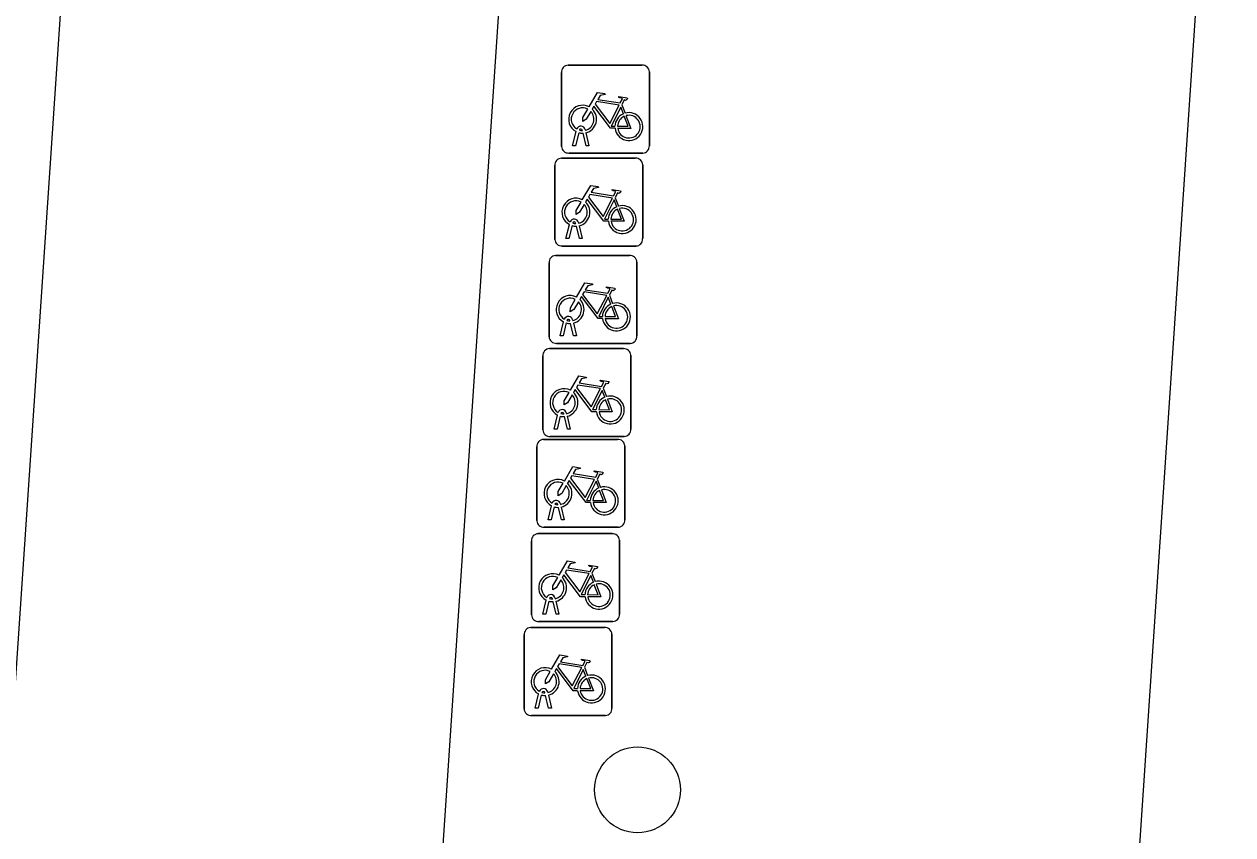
# Model space of a CAD drawing. Extents: x 161848 to 162726, y 385382 to 386521.
# Drawn here: x 162018.35 to 162032.11, y 385662.3 to 385671.53 of the extents above; entities that cross this region are included whole.
import ezdxf

# ---------------------------------------------------------------- set-up
doc = ezdxf.new("R2010")
doc.units = 0
for name, color, linetype in [('IMGEO_Boom', 7, 'Continuous'), ('IMGEO_Fietsenrek', 7, 'Continuous'), ('IMGEO_Pand', 7, 'Continuous'), ('IMGEO_Rijbaan_lokaal_open', 7, 'Continuous'), ('IMGEO_Voetpad_open', 7, 'Continuous')]:
    doc.layers.add(name, color=color, linetype=linetype)

msp = doc.modelspace()

# ---------------------------------------------------------------- linework, layer by layer
at = {"layer": 'IMGEO_Boom'}
msp.add_circle((162025.33, 385662.812), 0.489, dxfattribs=at)
at = {"layer": 'IMGEO_Fietsenrek'}
for p, q in [((162024.54, 385671.06), (162025.381, 385671.06)), ((162025.381, 385671.06), (162024.54, 385671.06)), ((162024.465, 385670.135), (162024.465, 385670.976)), ((162024.465, 385670.976), (162024.465, 385670.135)), ((162025.465, 385670.985), (162025.465, 385670.144)), ((162025.465, 385670.144), (162025.465, 385670.985)), ((162025.152, 385670.609), (162025.188, 385670.514)), ((162024.592, 385670.144), (162024.631, 385670.304)), ((162024.661, 385670.292), (162024.626, 385670.144)), ((162024.703, 385670.316), (162024.702, 385670.32)), ((162024.744, 385670.144), (162024.71, 385670.286)), ((162024.734, 385670.327), (162024.735, 385670.32)), ((162024.742, 385670.29), (162024.777, 385670.144)), ((162024.626, 385670.144), (162024.592, 385670.144)), ((162024.777, 385670.144), (162024.744, 385670.144)), ((162024.464, 385670.002), (162025.305, 385670.002)), ((162025.305, 385670.002), (162024.464, 385670.002)), ((162025.39, 385670.06), (162024.549, 385670.06)), ((162024.549, 385670.06), (162025.39, 385670.06)), ((162024.389, 385669.077), (162024.389, 385669.918)), ((162024.389, 385669.918), (162024.389, 385669.077)), ((162025.389, 385669.927), (162025.389, 385669.086)), ((162025.389, 385669.086), (162025.389, 385669.927)), ((162025.076, 385669.551), (162025.112, 385669.456)), ((162024.516, 385669.086), (162024.555, 385669.246)), ((162024.627, 385669.258), (162024.626, 385669.262)), ((162024.658, 385669.269), (162024.659, 385669.262)), ((162024.585, 385669.234), (162024.55, 385669.086)), ((162024.668, 385669.086), (162024.634, 385669.228)), ((162024.666, 385669.232), (162024.701, 385669.086)), ((162025.314, 385669.002), (162024.473, 385669.002)), ((162024.473, 385669.002), (162025.314, 385669.002)), ((162024.55, 385669.086), (162024.516, 385669.086)), ((162024.701, 385669.086), (162024.668, 385669.086)), ((162024.398, 385668.894), (162025.239, 385668.894)), ((162025.239, 385668.894), (162024.398, 385668.894)), ((162024.323, 385667.969), (162024.323, 385668.81)), ((162024.323, 385668.81), (162024.323, 385667.969)), ((162025.323, 385668.819), (162025.323, 385667.978)), ((162025.323, 385667.978), (162025.323, 385668.819)), ((162025.01, 385668.443), (162025.046, 385668.348)), ((162024.561, 385668.15), (162024.56, 385668.154)), ((162024.592, 385668.161), (162024.593, 385668.154)), ((162024.45, 385667.978), (162024.489, 385668.138)), ((162024.519, 385668.126), (162024.484, 385667.978)), ((162024.602, 385667.978), (162024.568, 385668.12)), ((162024.6, 385668.124), (162024.635, 385667.978)), ((162025.248, 385667.894), (162024.407, 385667.894)), ((162024.407, 385667.894), (162025.248, 385667.894)), ((162024.484, 385667.978), (162024.45, 385667.978)), ((162024.635, 385667.978), (162024.602, 385667.978)), ((162024.253, 385666.909), (162024.253, 385667.75)), ((162024.253, 385667.75), (162024.253, 385666.909)), ((162024.328, 385667.834), (162025.169, 385667.834)), ((162025.169, 385667.834), (162024.328, 385667.834)), ((162025.253, 385667.759), (162025.253, 385666.918)), ((162025.253, 385666.918), (162025.253, 385667.759)), ((162024.94, 385667.383), (162024.976, 385667.288)), ((162024.38, 385666.918), (162024.419, 385667.078)), ((162024.449, 385667.066), (162024.414, 385666.918)), ((162024.491, 385667.09), (162024.49, 385667.094)), ((162024.532, 385666.918), (162024.498, 385667.06)), ((162024.522, 385667.101), (162024.523, 385667.094)), ((162024.53, 385667.064), (162024.565, 385666.918)), ((162024.414, 385666.918), (162024.38, 385666.918)), ((162024.565, 385666.918), (162024.532, 385666.918)), ((162024.26, 385666.801), (162025.101, 385666.801)), ((162025.101, 385666.801), (162024.26, 385666.801)), ((162025.178, 385666.834), (162024.337, 385666.834)), ((162024.337, 385666.834), (162025.178, 385666.834)), ((162024.185, 385665.876), (162024.185, 385666.717)), ((162024.185, 385666.717), (162024.185, 385665.876)), ((162025.185, 385666.726), (162025.185, 385665.885)), ((162025.185, 385665.885), (162025.185, 385666.726)), ((162024.872, 385666.35), (162024.908, 385666.255)), ((162024.312, 385665.885), (162024.351, 385666.045)), ((162024.381, 385666.033), (162024.346, 385665.885)), ((162024.423, 385666.057), (162024.422, 385666.061)), ((162024.464, 385665.885), (162024.43, 385666.027)), ((162024.454, 385666.068), (162024.455, 385666.061)), ((162024.462, 385666.031), (162024.497, 385665.885)), ((162024.346, 385665.885), (162024.312, 385665.885)), ((162024.497, 385665.885), (162024.464, 385665.885)), ((162024.199, 385665.728), (162025.04, 385665.728)), ((162025.04, 385665.728), (162024.199, 385665.728)), ((162025.11, 385665.801), (162024.269, 385665.801)), ((162024.269, 385665.801), (162025.11, 385665.801)), ((162024.124, 385664.803), (162024.124, 385665.644)), ((162024.124, 385665.644), (162024.124, 385664.803)), ((162025.124, 385665.653), (162025.124, 385664.812)), ((162025.124, 385664.812), (162025.124, 385665.653)), ((162024.811, 385665.277), (162024.847, 385665.182)), ((162024.362, 385664.984), (162024.361, 385664.988)), ((162024.393, 385664.995), (162024.394, 385664.988)), ((162024.251, 385664.812), (162024.29, 385664.972)), ((162024.32, 385664.96), (162024.285, 385664.812)), ((162024.403, 385664.812), (162024.369, 385664.954)), ((162024.401, 385664.958), (162024.436, 385664.812)), ((162025.049, 385664.728), (162024.208, 385664.728)), ((162024.208, 385664.728), (162025.049, 385664.728)), ((162024.285, 385664.812), (162024.251, 385664.812)), ((162024.436, 385664.812), (162024.403, 385664.812)), ((162024.039, 385663.734), (162024.039, 385664.575)), ((162024.039, 385664.575), (162024.039, 385663.734)), ((162024.114, 385664.659), (162024.955, 385664.659)), ((162024.955, 385664.659), (162024.114, 385664.659)), ((162025.039, 385664.584), (162025.039, 385663.743)), ((162025.039, 385663.743), (162025.039, 385664.584)), ((162024.726, 385664.208), (162024.762, 385664.113)), ((162024.166, 385663.743), (162024.205, 385663.903)), ((162024.235, 385663.891), (162024.2, 385663.743)), ((162024.277, 385663.915), (162024.276, 385663.919)), ((162024.318, 385663.743), (162024.284, 385663.885)), ((162024.308, 385663.926), (162024.309, 385663.919)), ((162024.316, 385663.889), (162024.351, 385663.743)), ((162024.2, 385663.743), (162024.166, 385663.743)), ((162024.351, 385663.743), (162024.318, 385663.743)), ((162024.964, 385663.659), (162024.123, 385663.659)), ((162024.123, 385663.659), (162024.964, 385663.659))]:
    msp.add_line(p, q, dxfattribs=at)
for points in [[(162024.778, 385670.586), (162024.873, 385670.75), (162024.959, 385670.736), (162024.961, 385670.727), (162024.905, 385670.716), (162024.878, 385670.671), (162025.134, 385670.63)], [(162025.121, 385670.605), (162024.864, 385670.646), (162024.847, 385670.617), (162025.014, 385670.397), (162025.121, 385670.605)], [(162025.134, 385670.63), (162025.159, 385670.679), (162025.153, 385670.683), (162025.13, 385670.687), (162025.118, 385670.694), (162025.117, 385670.697), (162025.119, 385670.702), (162025.214, 385670.687), (162025.216, 385670.677), (162025.206, 385670.664), (162025.194, 385670.658), (162025.18, 385670.664), (162025.152, 385670.609)], [(162024.799, 385670.534), (162024.747, 385670.444), (162024.707, 385670.419), (162024.708, 385670.466), (162024.763, 385670.56)], [(162025.074, 385670.342), (162025.024, 385670.342), (162024.833, 385670.593), (162024.814, 385670.561)], [(162025.169, 385670.507), (162025.139, 385670.584), (162025.03, 385670.366), (162025.073, 385670.366)], [(162025.199, 385670.486), (162025.254, 385670.341), (162025.104, 385670.341)], [(162025.103, 385670.366), (162025.223, 385670.365), (162025.179, 385670.479)], [(162024.702, 385669.528), (162024.797, 385669.692), (162024.883, 385669.678), (162024.885, 385669.669), (162024.829, 385669.658), (162024.802, 385669.613), (162025.058, 385669.572)], [(162024.998, 385669.284), (162024.948, 385669.284), (162024.757, 385669.535), (162024.738, 385669.503)], [(162025.045, 385669.547), (162024.788, 385669.588), (162024.771, 385669.559), (162024.938, 385669.339), (162025.045, 385669.547)], [(162025.093, 385669.449), (162025.063, 385669.526), (162024.954, 385669.308), (162024.997, 385669.308)], [(162025.058, 385669.572), (162025.083, 385669.621), (162025.077, 385669.625), (162025.054, 385669.629), (162025.042, 385669.636), (162025.041, 385669.639), (162025.043, 385669.644), (162025.138, 385669.629), (162025.14, 385669.619), (162025.13, 385669.606), (162025.118, 385669.6), (162025.104, 385669.606), (162025.076, 385669.551)], [(162024.723, 385669.476), (162024.671, 385669.386), (162024.631, 385669.361), (162024.632, 385669.408), (162024.687, 385669.502)], [(162025.027, 385669.308), (162025.147, 385669.307), (162025.103, 385669.421)], [(162025.123, 385669.428), (162025.178, 385669.283), (162025.028, 385669.283)], [(162024.636, 385668.42), (162024.731, 385668.584), (162024.817, 385668.57), (162024.819, 385668.561), (162024.763, 385668.55), (162024.736, 385668.505), (162024.992, 385668.464)], [(162024.932, 385668.176), (162024.882, 385668.176), (162024.691, 385668.427), (162024.672, 385668.395)], [(162024.979, 385668.439), (162024.722, 385668.48), (162024.705, 385668.451), (162024.872, 385668.231), (162024.979, 385668.439)], [(162025.027, 385668.341), (162024.997, 385668.418), (162024.888, 385668.2), (162024.931, 385668.2)], [(162024.992, 385668.464), (162025.017, 385668.513), (162025.011, 385668.517), (162024.988, 385668.521), (162024.976, 385668.528), (162024.975, 385668.531), (162024.977, 385668.536), (162025.072, 385668.521), (162025.074, 385668.511), (162025.064, 385668.498), (162025.052, 385668.492), (162025.038, 385668.498), (162025.01, 385668.443)], [(162024.657, 385668.368), (162024.605, 385668.278), (162024.565, 385668.253), (162024.566, 385668.3), (162024.621, 385668.394)], [(162024.961, 385668.2), (162025.081, 385668.199), (162025.037, 385668.313)], [(162025.057, 385668.32), (162025.112, 385668.175), (162024.962, 385668.175)], [(162024.566, 385667.36), (162024.661, 385667.524), (162024.747, 385667.51), (162024.749, 385667.501), (162024.693, 385667.49), (162024.666, 385667.445), (162024.922, 385667.404)], [(162024.922, 385667.404), (162024.947, 385667.453), (162024.941, 385667.457), (162024.918, 385667.461), (162024.906, 385667.468), (162024.905, 385667.471), (162024.907, 385667.476), (162025.002, 385667.461), (162025.004, 385667.451), (162024.994, 385667.438), (162024.982, 385667.432), (162024.968, 385667.438), (162024.94, 385667.383)], [(162024.587, 385667.308), (162024.535, 385667.218), (162024.495, 385667.193), (162024.496, 385667.24), (162024.551, 385667.334)], [(162024.862, 385667.116), (162024.812, 385667.116), (162024.621, 385667.367), (162024.602, 385667.335)], [(162024.909, 385667.379), (162024.652, 385667.42), (162024.635, 385667.391), (162024.802, 385667.171), (162024.909, 385667.379)], [(162024.957, 385667.281), (162024.927, 385667.358), (162024.818, 385667.14), (162024.861, 385667.14)], [(162024.891, 385667.14), (162025.011, 385667.139), (162024.967, 385667.253)], [(162024.987, 385667.26), (162025.042, 385667.115), (162024.892, 385667.115)], [(162024.498, 385666.327), (162024.593, 385666.491), (162024.679, 385666.477), (162024.681, 385666.468), (162024.625, 385666.457), (162024.598, 385666.412), (162024.854, 385666.371)], [(162024.841, 385666.346), (162024.584, 385666.387), (162024.567, 385666.358), (162024.734, 385666.138), (162024.841, 385666.346)], [(162024.854, 385666.371), (162024.879, 385666.42), (162024.873, 385666.424), (162024.85, 385666.428), (162024.838, 385666.435), (162024.837, 385666.438), (162024.839, 385666.443), (162024.934, 385666.428), (162024.936, 385666.418), (162024.926, 385666.405), (162024.914, 385666.399), (162024.9, 385666.405), (162024.872, 385666.35)], [(162024.519, 385666.275), (162024.467, 385666.185), (162024.427, 385666.16), (162024.428, 385666.207), (162024.483, 385666.301)], [(162024.794, 385666.083), (162024.744, 385666.083), (162024.553, 385666.334), (162024.534, 385666.302)], [(162024.889, 385666.248), (162024.859, 385666.325), (162024.75, 385666.107), (162024.793, 385666.107)], [(162024.823, 385666.107), (162024.943, 385666.106), (162024.899, 385666.22)], [(162024.919, 385666.227), (162024.974, 385666.082), (162024.824, 385666.082)], [(162024.437, 385665.254), (162024.532, 385665.418), (162024.618, 385665.404), (162024.62, 385665.395), (162024.564, 385665.384), (162024.537, 385665.339), (162024.793, 385665.298)], [(162024.733, 385665.01), (162024.683, 385665.01), (162024.492, 385665.261), (162024.473, 385665.229)], [(162024.78, 385665.273), (162024.523, 385665.314), (162024.506, 385665.285), (162024.673, 385665.065), (162024.78, 385665.273)], [(162024.828, 385665.175), (162024.798, 385665.252), (162024.689, 385665.034), (162024.732, 385665.034)], [(162024.793, 385665.298), (162024.818, 385665.347), (162024.812, 385665.351), (162024.789, 385665.355), (162024.777, 385665.362), (162024.776, 385665.365), (162024.778, 385665.37), (162024.873, 385665.355), (162024.875, 385665.345), (162024.865, 385665.332), (162024.853, 385665.326), (162024.839, 385665.332), (162024.811, 385665.277)], [(162024.458, 385665.202), (162024.406, 385665.112), (162024.366, 385665.087), (162024.367, 385665.134), (162024.422, 385665.228)], [(162024.762, 385665.034), (162024.882, 385665.033), (162024.838, 385665.147)], [(162024.858, 385665.154), (162024.913, 385665.009), (162024.763, 385665.009)], [(162024.352, 385664.185), (162024.447, 385664.349), (162024.533, 385664.335), (162024.535, 385664.326), (162024.479, 385664.315), (162024.452, 385664.27), (162024.708, 385664.229)], [(162024.708, 385664.229), (162024.733, 385664.278), (162024.727, 385664.282), (162024.704, 385664.286), (162024.692, 385664.293), (162024.691, 385664.296), (162024.693, 385664.301), (162024.788, 385664.286), (162024.79, 385664.276), (162024.78, 385664.263), (162024.768, 385664.257), (162024.754, 385664.263), (162024.726, 385664.208)], [(162024.373, 385664.133), (162024.321, 385664.043), (162024.281, 385664.018), (162024.282, 385664.065), (162024.337, 385664.159)], [(162024.648, 385663.941), (162024.598, 385663.941), (162024.407, 385664.192), (162024.388, 385664.16)], [(162024.695, 385664.204), (162024.438, 385664.245), (162024.421, 385664.216), (162024.588, 385663.996), (162024.695, 385664.204)], [(162024.743, 385664.106), (162024.713, 385664.183), (162024.604, 385663.965), (162024.647, 385663.965)], [(162024.677, 385663.965), (162024.797, 385663.964), (162024.753, 385664.078)], [(162024.773, 385664.085), (162024.828, 385663.94), (162024.678, 385663.94)]]:
    msp.add_lwpolyline(points, dxfattribs=at)
for centre, radius, start, end in [((162024.543, 385670.982), 0.0779, 92.4484, 184.2845), ((162024.543, 385670.982), 0.0779, 92.4484, 184.2845), ((162025.387, 385670.982), 0.0779, 2.4484, 94.2845), ((162025.387, 385670.982), 0.0779, 2.4484, 94.2845), ((162024.705, 385670.445), 0.159, 62.6766, 242.1369), ((162024.705, 385670.445), 0.129, 63.3192, 238.903), ((162024.705, 385670.445), 0.129, 283.6043, 43.4302), ((162024.705, 385670.445), 0.159, 283.5766, 46.6042), ((162025.232, 385670.361), 0.159, 113.3408, 178.3217), ((162025.232, 385670.361), 0.159, 187.0065, 105.7708), ((162025.232, 385670.361), 0.129, 188.6715, 104.5883), ((162024.685, 385670.316), 0.0499, 12.8025, 158.6934), ((162025.232, 385670.361), 0.129, 113.923, 177.9556), ((162024.705, 385670.445), 0.159, 253.9967, 271.7867), ((162024.685, 385670.316), 0.0174, 12.8025, 163.4502), ((162024.705, 385670.445), 0.129, 253.415, 269.0204), ((162024.543, 385670.138), 0.0779, 182.4484, 274.2845), ((162024.543, 385670.138), 0.0779, 182.4484, 274.2845), ((162025.387, 385670.138), 0.0779, 272.4484, 4.2845), ((162025.387, 385670.138), 0.0779, 272.4484, 4.2845), ((162024.467, 385669.924), 0.0779, 92.4484, 184.2845), ((162024.467, 385669.924), 0.0779, 92.4484, 184.2845), ((162025.311, 385669.924), 0.0779, 2.4484, 94.2845), ((162025.311, 385669.924), 0.0779, 2.4484, 94.2845), ((162024.629, 385669.387), 0.159, 62.6766, 242.1369), ((162024.629, 385669.387), 0.129, 63.3192, 238.903), ((162024.629, 385669.387), 0.129, 283.6043, 43.4302), ((162024.629, 385669.387), 0.159, 283.5766, 46.6042), ((162025.156, 385669.303), 0.159, 113.3408, 178.3217), ((162025.156, 385669.303), 0.159, 187.0065, 105.7708), ((162025.156, 385669.303), 0.129, 113.923, 177.9556), ((162025.156, 385669.303), 0.129, 188.6715, 104.5883), ((162024.609, 385669.258), 0.0499, 12.8025, 158.6934), ((162024.609, 385669.258), 0.0174, 12.8025, 163.4502), ((162024.629, 385669.387), 0.129, 253.415, 269.0204), ((162024.629, 385669.387), 0.159, 253.9967, 271.7867), ((162024.467, 385669.08), 0.0779, 182.4484, 274.2845), ((162024.467, 385669.08), 0.0779, 182.4484, 274.2845), ((162025.311, 385669.08), 0.0779, 272.4484, 4.2845), ((162025.311, 385669.08), 0.0779, 272.4484, 4.2845), ((162024.401, 385668.816), 0.0779, 92.4484, 184.2845), ((162024.401, 385668.816), 0.0779, 92.4484, 184.2845), ((162025.245, 385668.816), 0.0779, 2.4484, 94.2845), ((162025.245, 385668.816), 0.0779, 2.4484, 94.2845), ((162024.563, 385668.279), 0.159, 62.6766, 242.1369), ((162024.563, 385668.279), 0.129, 63.3192, 238.903), ((162024.563, 385668.279), 0.129, 283.6043, 43.4302), ((162024.563, 385668.279), 0.159, 283.5766, 46.6042), ((162025.09, 385668.195), 0.159, 113.3408, 178.3217), ((162025.09, 385668.195), 0.159, 187.0065, 105.7708), ((162025.09, 385668.195), 0.129, 113.923, 177.9556), ((162025.09, 385668.195), 0.129, 188.6715, 104.5883), ((162024.543, 385668.15), 0.0499, 12.8025, 158.6934), ((162024.543, 385668.15), 0.0174, 12.8025, 163.4502), ((162024.563, 385668.279), 0.129, 253.415, 269.0204), ((162024.563, 385668.279), 0.159, 253.9967, 271.7867), ((162024.401, 385667.972), 0.0779, 182.4484, 274.2845), ((162024.401, 385667.972), 0.0779, 182.4484, 274.2845), ((162025.245, 385667.972), 0.0779, 272.4484, 4.2845), ((162025.245, 385667.972), 0.0779, 272.4484, 4.2845), ((162024.331, 385667.756), 0.0779, 92.4484, 184.2845), ((162024.331, 385667.756), 0.0779, 92.4484, 184.2845), ((162025.175, 385667.756), 0.0779, 2.4484, 94.2845), ((162025.175, 385667.756), 0.0779, 2.4484, 94.2845), ((162024.493, 385667.219), 0.159, 62.6766, 242.1369), ((162024.493, 385667.219), 0.129, 63.3192, 238.903), ((162024.493, 385667.219), 0.159, 283.5766, 46.6042), ((162024.493, 385667.219), 0.129, 283.6043, 43.4302), ((162025.02, 385667.135), 0.159, 113.3408, 178.3217), ((162025.02, 385667.135), 0.159, 187.0065, 105.7708), ((162025.02, 385667.135), 0.129, 113.923, 177.9556), ((162025.02, 385667.135), 0.129, 188.6715, 104.5883), ((162024.473, 385667.09), 0.0499, 12.8025, 158.6934), ((162024.493, 385667.219), 0.159, 253.9967, 271.7867), ((162024.473, 385667.09), 0.0174, 12.8025, 163.4502), ((162024.493, 385667.219), 0.129, 253.415, 269.0204), ((162024.331, 385666.912), 0.0779, 182.4484, 274.2845), ((162024.331, 385666.912), 0.0779, 182.4484, 274.2845), ((162025.175, 385666.912), 0.0779, 272.4484, 4.2845), ((162025.175, 385666.912), 0.0779, 272.4484, 4.2845), ((162024.263, 385666.723), 0.0779, 92.4484, 184.2845), ((162024.263, 385666.723), 0.0779, 92.4484, 184.2845), ((162025.107, 385666.723), 0.0779, 2.4484, 94.2845), ((162025.107, 385666.723), 0.0779, 2.4484, 94.2845), ((162024.425, 385666.186), 0.159, 62.6766, 242.1369), ((162024.425, 385666.186), 0.129, 63.3192, 238.903), ((162024.425, 385666.186), 0.129, 283.6043, 43.4302), ((162024.425, 385666.186), 0.159, 283.5766, 46.6042), ((162024.952, 385666.102), 0.159, 113.3408, 178.3217), ((162024.952, 385666.102), 0.159, 187.0065, 105.7708), ((162024.952, 385666.102), 0.129, 113.923, 177.9556), ((162024.952, 385666.102), 0.129, 188.6715, 104.5883), ((162024.405, 385666.057), 0.0499, 12.8025, 158.6934), ((162024.425, 385666.186), 0.159, 253.9967, 271.7867), ((162024.405, 385666.057), 0.0174, 12.8025, 163.4502), ((162024.425, 385666.186), 0.129, 253.415, 269.0204), ((162024.263, 385665.879), 0.0779, 182.4484, 274.2845), ((162024.263, 385665.879), 0.0779, 182.4484, 274.2845), ((162025.107, 385665.879), 0.0779, 272.4484, 4.2845), ((162025.107, 385665.879), 0.0779, 272.4484, 4.2845), ((162024.202, 385665.65), 0.0779, 92.4484, 184.2845), ((162024.202, 385665.65), 0.0779, 92.4484, 184.2845), ((162025.046, 385665.65), 0.0779, 2.4484, 94.2845), ((162025.046, 385665.65), 0.0779, 2.4484, 94.2845), ((162024.364, 385665.113), 0.159, 62.6766, 242.1369), ((162024.364, 385665.113), 0.129, 63.3192, 238.903), ((162024.364, 385665.113), 0.129, 283.6043, 43.4302), ((162024.364, 385665.113), 0.159, 283.5766, 46.6042), ((162024.891, 385665.029), 0.159, 113.3408, 178.3217), ((162024.891, 385665.029), 0.159, 187.0065, 105.7708), ((162024.891, 385665.029), 0.129, 113.923, 177.9556), ((162024.891, 385665.029), 0.129, 188.6715, 104.5883), ((162024.344, 385664.984), 0.0499, 12.8025, 158.6934), ((162024.344, 385664.984), 0.0174, 12.8025, 163.4502), ((162024.364, 385665.113), 0.129, 253.415, 269.0204), ((162024.364, 385665.113), 0.159, 253.9967, 271.7867), ((162024.202, 385664.806), 0.0779, 182.4484, 274.2845), ((162024.202, 385664.806), 0.0779, 182.4484, 274.2845), ((162025.046, 385664.806), 0.0779, 272.4484, 4.2845), ((162025.046, 385664.806), 0.0779, 272.4484, 4.2845), ((162024.117, 385664.581), 0.0779, 92.4484, 184.2845), ((162024.117, 385664.581), 0.0779, 92.4484, 184.2845), ((162024.961, 385664.581), 0.0779, 2.4484, 94.2845), ((162024.961, 385664.581), 0.0779, 2.4484, 94.2845), ((162024.279, 385664.044), 0.159, 62.6766, 242.1369), ((162024.279, 385664.044), 0.129, 63.3192, 238.903), ((162024.279, 385664.044), 0.159, 283.5766, 46.6042), ((162024.279, 385664.044), 0.129, 283.6043, 43.4302), ((162024.806, 385663.96), 0.159, 113.3408, 178.3217), ((162024.806, 385663.96), 0.159, 187.0065, 105.7708), ((162024.806, 385663.96), 0.129, 113.923, 177.9556), ((162024.806, 385663.96), 0.129, 188.6715, 104.5883), ((162024.259, 385663.915), 0.0499, 12.8025, 158.6934), ((162024.279, 385664.044), 0.159, 253.9967, 271.7867), ((162024.259, 385663.915), 0.0174, 12.8025, 163.4502), ((162024.279, 385664.044), 0.129, 253.415, 269.0204), ((162024.961, 385663.737), 0.0779, 272.4484, 4.2845), ((162024.961, 385663.737), 0.0779, 272.4484, 4.2845), ((162024.117, 385663.737), 0.0779, 182.4484, 274.2845), ((162024.117, 385663.737), 0.0779, 182.4484, 274.2845)]:
    msp.add_arc(centre, radius, start, end, dxfattribs=at)
at = {"layer": 'IMGEO_Pand'}
msp.add_lwpolyline([(162032.106, 385678.037), (162032.089, 385677.79), (162029.285, 385635.956)], dxfattribs=at)
at = {"layer": 'IMGEO_Rijbaan_lokaal_open'}
msp.add_lwpolyline([(162017.453, 385652.249), (162019.023, 385675.529)], dxfattribs=at)
at = {"layer": 'IMGEO_Voetpad_open'}
msp.add_lwpolyline([(162020.013, 385674.605), (162023.925, 385674.344), (162022.485, 385652.749)], dxfattribs=at)

doc.saveas('drawing.dxf')
